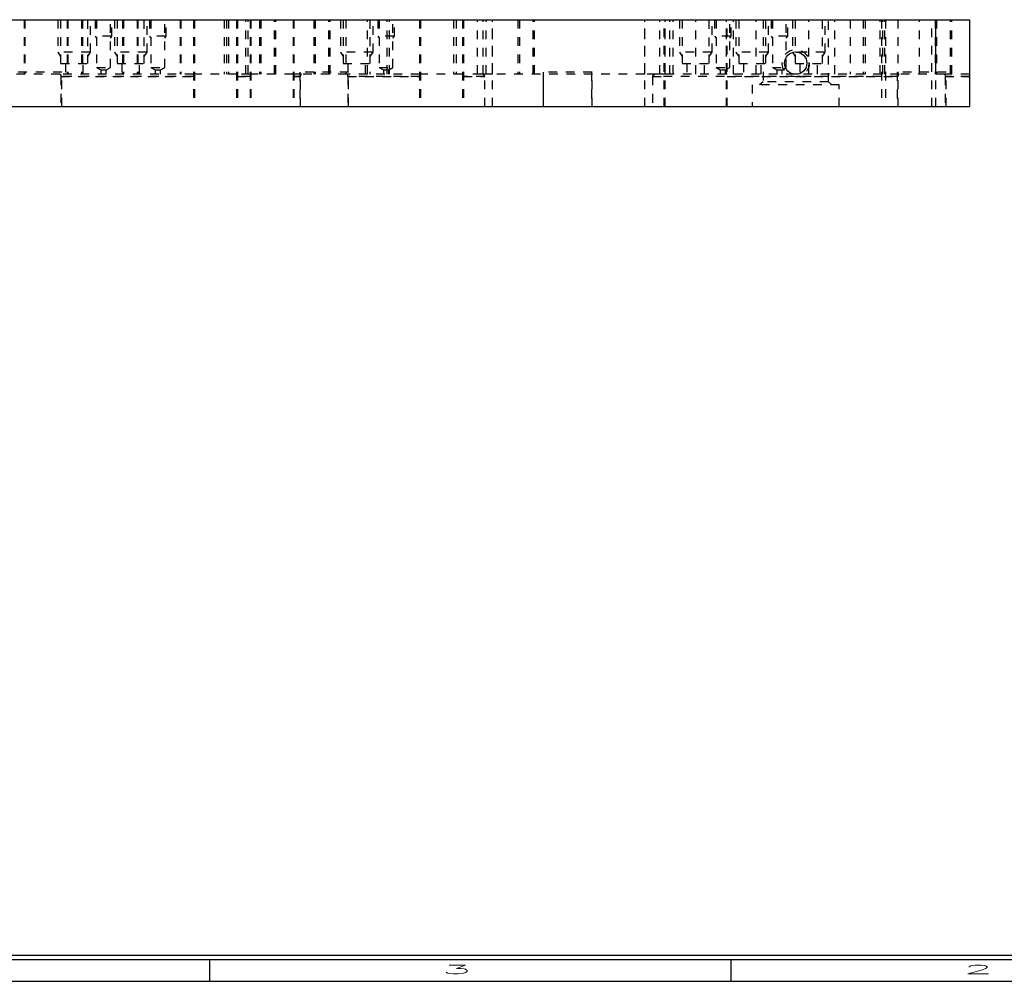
# Model space of a CAD drawing. Header units: inches. Extents: x 1802 to 2468, y -208 to -72.
# Tile 509 of 595: x 2296 to 2307, y -158 to -147. Entities that reach past the tile are written whole.
import ezdxf

# ---------------------------------------------------------------- set-up
doc = ezdxf.new("R2010")
doc.units = ezdxf.units.IN
doc.header["$LTSCALE"] = 0.5
doc.header["$MEASUREMENT"] = 0
doc.linetypes.add('HIDDEN', pattern=[0.225, 0.15, -0.075])
for name, color, linetype in [('SID-M-D', 42, 'Continuous'), ('SID-M-H', 4, 'HIDDEN'), ('SID-M-S', 105, 'Continuous')]:
    doc.layers.add(name, color=color, linetype=linetype)
doc.styles.add('R', font='ROMAND.SHX')

# ---------------------------------------------------------------- blocks, each defined once
blk = doc.blocks.new('*U9')
at = {"layer": 'SID-M-S'}
for p, q in [((-34, -0.25), (0, -0.25)), ((-34, -0.3), (0, -0.3)), ((-17, -0.3), (-17, -0.55)), ((-11, -0.3), (-11, -0.55)), ((-34, -0.55), (0, -0.55))]:
    blk.add_line(p, q, dxfattribs=at)
at = {"layer": 'SID-M-D', "style": 'R', "width": 4}
for s, p in [('3', (-14.327, -0.464)), ('2', (-8.327, -0.464))]:
    blk.add_text(s, height=0.1, dxfattribs=at).set_placement(p)

msp = doc.modelspace()

# ---------------------------------------------------------------- linework, layer by layer
at = {"layer": 'SID-M-H'}
for p, q in [((2295.87007, -146.5814), (2295.87007, -147.2064)), ((2295.88007, -146.5814), (2295.88007, -147.2064)), ((2295.88007, -146.5814), (2295.88007, -147.2064)), ((2295.88007, -146.5814), (2295.88007, -147.2064)), ((2295.88007, -146.5814), (2295.88007, -147.2064)), ((2296.26007, -146.5814), (2296.26007, -146.9564)), ((2296.29132, -146.5814), (2296.29132, -147.0864)), ((2296.36507, -146.5814), (2296.36507, -147.2064)), ((2296.36507, -146.5814), (2296.36507, -147.2064)), ((2296.36507, -146.5814), (2296.36507, -147.2064)), ((2296.36507, -146.5814), (2296.36507, -147.2064)), ((2296.37507, -146.5814), (2296.37507, -147.2064)), ((2296.53257, -146.5814), (2296.53257, -147.2064)), ((2296.54257, -146.5814), (2296.54257, -147.2064)), ((2296.54257, -146.5814), (2296.54257, -147.2064)), ((2296.54257, -146.5814), (2296.54257, -147.2064)), ((2296.54257, -146.5814), (2296.54257, -147.2064)), ((2296.60382, -147.0864), (2296.60382, -146.5814)), ((2296.63507, -146.9564), (2296.63507, -146.5814)), ((2296.69007, -146.5814), (2296.69007, -146.7714)), ((2296.70557, -146.5814), (2296.70557, -147.1314)), ((2296.86457, -147.1314), (2296.86457, -146.5814)), ((2296.88007, -146.7714), (2296.88007, -146.5814)), ((2296.91007, -146.5814), (2296.91007, -146.9564)), ((2296.94132, -146.5814), (2296.94132, -147.0864)), ((2297.00257, -146.5814), (2297.00257, -147.2064)), ((2297.00257, -146.5814), (2297.00257, -147.2064)), ((2297.00257, -146.5814), (2297.00257, -147.2064)), ((2297.00257, -146.5814), (2297.00257, -147.2064)), ((2297.01257, -146.5814), (2297.01257, -147.2064)), ((2297.17007, -146.5814), (2297.17007, -147.2064)), ((2297.18007, -146.5814), (2297.18007, -147.2064)), ((2297.18007, -146.5814), (2297.18007, -147.2064)), ((2297.18007, -146.5814), (2297.18007, -147.2064)), ((2297.18007, -146.5814), (2297.18007, -147.2064)), ((2297.25382, -147.0864), (2297.25382, -146.5814)), ((2297.28507, -146.9564), (2297.28507, -146.5814)), ((2297.31507, -146.5814), (2297.31507, -146.7714)), ((2297.33057, -146.5814), (2297.33057, -147.1314)), ((2297.48957, -147.1314), (2297.48957, -146.5814)), ((2297.50507, -146.7714), (2297.50507, -146.5814)), ((2297.66507, -146.5814), (2297.66507, -147.2064)), ((2297.66507, -146.5814), (2297.66507, -147.2064)), ((2297.66507, -146.5814), (2297.66507, -147.2064)), ((2297.66507, -146.5814), (2297.66507, -147.2064)), ((2297.67507, -146.5814), (2297.67507, -147.2064)), ((2297.82007, -146.5814), (2297.82007, -147.5814)), ((2297.83007, -146.5814), (2297.83007, -147.5814)), ((2297.83007, -146.5814), (2297.83007, -147.2064)), ((2297.83007, -146.5814), (2297.83007, -147.2064)), ((2297.83007, -146.5814), (2297.83007, -147.5814)), ((2298.17257, -146.5814), (2298.17257, -147.2064)), ((2298.19757, -146.5814), (2298.19757, -147.2064)), ((2298.22207, -146.5814), (2298.22207, -147.2064)), ((2298.31507, -146.5814), (2298.31507, -147.5814)), ((2298.31507, -146.5814), (2298.31507, -147.2064)), ((2298.31507, -146.5814), (2298.31507, -147.2064)), ((2298.31507, -146.5814), (2298.31507, -147.5814)), ((2298.32507, -146.5814), (2298.32507, -147.5814)), ((2298.42257, -147.2064), (2298.42257, -146.5814)), ((2298.42307, -147.2064), (2298.42307, -146.5814)), ((2298.44757, -147.2064), (2298.44757, -146.5814)), ((2298.47007, -146.5814), (2298.47007, -147.5814)), ((2298.48007, -146.5814), (2298.48007, -147.5814)), ((2298.48007, -146.5814), (2298.48007, -147.2064)), ((2298.48007, -146.5814), (2298.48007, -147.2064)), ((2298.48007, -146.5814), (2298.48007, -147.5814)), ((2298.57757, -146.5814), (2298.57757, -147.2064)), ((2298.59307, -146.5814), (2298.59307, -147.2064)), ((2298.75207, -147.2064), (2298.75207, -146.5814)), ((2298.76757, -147.2064), (2298.76757, -146.5814)), ((2298.96507, -146.5814), (2298.96507, -147.5814)), ((2298.96507, -146.5814), (2298.96507, -147.2064)), ((2298.96507, -146.5814), (2298.96507, -147.2064)), ((2298.96507, -146.5814), (2298.96507, -147.5814)), ((2298.97507, -146.5814), (2298.97507, -147.5814)), ((2299.20257, -146.5814), (2299.20257, -147.2064)), ((2299.21807, -146.5814), (2299.21807, -147.2064)), ((2299.37707, -147.2064), (2299.37707, -146.5814)), ((2299.39257, -147.2064), (2299.39257, -146.5814)), ((2299.51007, -146.5814), (2299.51007, -146.9564)), ((2299.54132, -146.5814), (2299.54132, -147.0864)), ((2299.57257, -146.5814), (2299.57257, -147.2064)), ((2299.82257, -147.2064), (2299.82257, -146.5814)), ((2299.84707, -146.5814), (2299.84707, -147.2064)), ((2299.85382, -147.0864), (2299.85382, -146.5814)), ((2299.88507, -146.9564), (2299.88507, -146.5814)), ((2299.94007, -146.5814), (2299.94007, -146.7714)), ((2299.95557, -146.5814), (2299.95557, -147.1314)), ((2300.04807, -147.2064), (2300.04807, -146.5814)), ((2300.07257, -147.2064), (2300.07257, -146.5814)), ((2300.11457, -147.1314), (2300.11457, -146.5814)), ((2300.13007, -146.7714), (2300.13007, -146.5814)), ((2300.42007, -146.5814), (2300.42007, -147.5814)), ((2300.43007, -146.5814), (2300.43007, -147.5814)), ((2300.43007, -146.5814), (2300.43007, -147.2064)), ((2300.43007, -146.5814), (2300.43007, -147.2064)), ((2300.43007, -146.5814), (2300.43007, -147.5814)), ((2300.81007, -146.5814), (2300.81007, -147.2064)), ((2300.84132, -146.5814), (2300.84132, -147.2064)), ((2300.91507, -146.5814), (2300.91507, -147.5814)), ((2300.91507, -146.5814), (2300.91507, -147.2064)), ((2300.91507, -146.5814), (2300.91507, -147.2064)), ((2300.91507, -146.5814), (2300.91507, -147.5814)), ((2300.92507, -146.5814), (2300.92507, -147.5814)), ((2301.08507, -147.2064), (2301.08507, -146.5814)), ((2301.15382, -147.2064), (2301.15382, -146.5814)), ((2301.18507, -147.2064), (2301.18507, -146.5814)), ((2301.26007, -147.5814), (2301.26007, -146.5814)), ((2301.26007, -147.2064), (2301.26007, -146.5814)), ((2301.26007, -147.2064), (2301.26007, -146.5814)), ((2301.26007, -147.5814), (2301.26007, -146.5814)), ((2301.55257, -146.5814), (2301.55257, -147.2064)), ((2301.56807, -146.5814), (2301.56807, -147.2064)), ((2301.72707, -147.2064), (2301.72707, -146.5814)), ((2301.74257, -147.2064), (2301.74257, -146.5814)), ((2303.01007, -147.5814), (2303.01007, -146.5814)), ((2303.01007, -147.2064), (2303.01007, -146.5814)), ((2303.01007, -147.2064), (2303.01007, -146.5814)), ((2303.01007, -147.5814), (2303.01007, -146.5814)), ((2303.18507, -147.2064), (2303.18507, -146.5814)), ((2303.23457, -147.5814), (2303.23457, -146.5814)), ((2303.24457, -147.5814), (2303.24457, -146.5814)), ((2303.24457, -147.2064), (2303.24457, -146.5814)), ((2303.29757, -147.2064), (2303.29757, -146.5814)), ((2303.33777, -147.2064), (2303.33777, -146.5814)), ((2303.41007, -146.5814), (2303.41007, -146.9564)), ((2303.44132, -146.5814), (2303.44132, -147.0864)), ((2303.59757, -147.2064), (2303.59757, -146.5814)), ((2303.75382, -147.0864), (2303.75382, -146.5814)), ((2303.78507, -146.9564), (2303.78507, -146.5814)), ((2303.81507, -146.5814), (2303.81507, -146.7714)), ((2303.83057, -146.5814), (2303.83057, -147.1314)), ((2303.94957, -147.5814), (2303.94957, -146.5814)), ((2303.94957, -147.2064), (2303.94957, -146.5814)), ((2303.95957, -147.5814), (2303.95957, -146.5814)), ((2303.98957, -147.1314), (2303.98957, -146.5814)), ((2304.00507, -146.7714), (2304.00507, -146.5814)), ((2304.0321, -147.2064), (2304.0321, -146.5814)), ((2304.06007, -146.5814), (2304.06007, -146.9564)), ((2304.09132, -146.5814), (2304.09132, -147.0864)), ((2304.29191, -147.2064), (2304.29191, -146.5814)), ((2304.37132, -146.5814), (2304.37132, -147.29663)), ((2304.40382, -147.0864), (2304.40382, -146.5814)), ((2304.43507, -146.9564), (2304.43507, -146.5814)), ((2304.46507, -146.5814), (2304.46507, -146.7714)), ((2304.48057, -146.5814), (2304.48057, -147.1314)), ((2304.63957, -147.1314), (2304.63957, -146.5814)), ((2304.65507, -146.7714), (2304.65507, -146.5814)), ((2304.71007, -146.5814), (2304.71007, -146.9564)), ((2304.74132, -146.5814), (2304.74132, -147.0864)), ((2304.89757, -147.2064), (2304.89757, -146.5814)), ((2304.89757, -147.2064), (2304.89757, -146.5814)), ((2305.05382, -147.0864), (2305.05382, -146.5814)), ((2305.08507, -146.9564), (2305.08507, -146.5814)), ((2305.12382, -147.29663), (2305.12382, -146.5814)), ((2305.19757, -147.2064), (2305.19757, -146.5814)), ((2305.3757, -146.5814), (2305.3757, -147.2064)), ((2305.52257, -146.5814), (2305.52257, -147.2064)), ((2305.54707, -146.5814), (2305.54707, -147.2064)), ((2305.71945, -147.2064), (2305.71945, -146.5814)), ((2305.73507, -146.5814), (2305.73507, -147.5814)), ((2305.74807, -147.2064), (2305.74807, -146.5814)), ((2305.77257, -147.2064), (2305.77257, -146.5814)), ((2305.78192, -146.5814), (2305.78192, -147.5814)), ((2305.92257, -146.5814), (2305.92257, -147.2064)), ((2306.17257, -147.2064), (2306.17257, -146.5814)), ((2306.31322, -147.5814), (2306.31322, -146.5814)), ((2306.35257, -146.5814), (2306.35257, -147.2064)), ((2306.36007, -147.5814), (2306.36007, -146.5814)), ((2306.36807, -146.5814), (2306.36807, -147.2064)), ((2306.52707, -147.2064), (2306.52707, -146.5814)), ((2306.54257, -147.2064), (2306.54257, -146.5814)), ((2296.69007, -146.7714), (2296.70557, -146.79465)), ((2296.87284, -146.7714), (2296.69007, -146.7714)), ((2296.86457, -146.79465), (2296.88007, -146.7714)), ((2296.88007, -146.7714), (2296.87284, -146.7714)), ((2297.31507, -146.7714), (2297.33057, -146.79465)), ((2297.49783, -146.7714), (2297.31507, -146.7714)), ((2297.48957, -146.79465), (2297.50507, -146.7714)), ((2297.50507, -146.7714), (2297.49784, -146.7714)), ((2299.94007, -146.7714), (2299.95557, -146.79465)), ((2300.11457, -146.79465), (2300.13007, -146.7714)), ((2300.13007, -146.7714), (2300.12284, -146.7714)), ((2303.81507, -146.7714), (2303.83057, -146.79465)), ((2303.99783, -146.7714), (2303.81507, -146.7714)), ((2303.98957, -146.79465), (2304.00507, -146.7714)), ((2304.00507, -146.7714), (2303.99784, -146.7714)), ((2304.46507, -146.7714), (2304.48057, -146.79465)), ((2304.63957, -146.79465), (2304.65507, -146.7714)), ((2304.65507, -146.7714), (2304.64784, -146.7714)), ((2296.26007, -146.9564), (2296.29132, -147.00328)), ((2296.60382, -147.00328), (2296.63507, -146.9564)), ((2296.63507, -146.9564), (2296.62812, -146.9564)), ((2296.91007, -146.9564), (2296.94132, -147.00328)), ((2297.25382, -147.00328), (2297.28507, -146.9564)), ((2297.28507, -146.9564), (2297.27812, -146.9564)), ((2299.51007, -146.9564), (2299.54132, -147.00328)), ((2299.85382, -147.00328), (2299.88507, -146.9564)), ((2299.88507, -146.9564), (2299.87812, -146.9564)), ((2303.41007, -146.9564), (2303.44132, -147.00328)), ((2303.75382, -147.00328), (2303.78507, -146.9564)), ((2303.78507, -146.9564), (2303.77812, -146.9564)), ((2304.06007, -146.9564), (2304.09132, -147.00328)), ((2304.40382, -147.00328), (2304.43507, -146.9564)), ((2304.43507, -146.9564), (2304.42812, -146.9564)), ((2304.71007, -146.9564), (2304.74132, -147.00328)), ((2305.05382, -147.00328), (2305.08507, -146.9564)), ((2305.08507, -146.9564), (2305.07812, -146.9564)), ((2296.29132, -147.0864), (2296.60382, -147.0864)), ((2296.34601, -147.0864), (2296.34601, -147.2064)), ((2296.54914, -147.2064), (2296.54914, -147.0864)), ((2296.70557, -147.1314), (2296.86457, -147.1314)), ((2296.70557, -147.1314), (2296.75357, -147.15912)), ((2296.81657, -147.15912), (2296.86457, -147.1314)), ((2296.94132, -147.0864), (2297.25382, -147.0864)), ((2296.99601, -147.0864), (2296.99601, -147.2064)), ((2297.19914, -147.2064), (2297.19914, -147.0864)), ((2297.33057, -147.1314), (2297.48957, -147.1314)), ((2297.33057, -147.1314), (2297.37857, -147.15912)), ((2297.44157, -147.15912), (2297.48957, -147.1314)), ((2299.54132, -147.0864), (2299.85382, -147.0864)), ((2299.59601, -147.0864), (2299.59601, -147.2064)), ((2299.79914, -147.2064), (2299.79914, -147.0864)), ((2299.95557, -147.1314), (2300.11457, -147.1314)), ((2299.95557, -147.1314), (2300.00357, -147.15912)), ((2300.06657, -147.15912), (2300.11457, -147.1314)), ((2303.44132, -147.0864), (2303.75382, -147.0864)), ((2303.49601, -147.0864), (2303.49601, -147.2064)), ((2303.69914, -147.2064), (2303.69914, -147.0864)), ((2303.83057, -147.1314), (2303.98957, -147.1314)), ((2303.83057, -147.1314), (2303.87857, -147.15912)), ((2303.94157, -147.15912), (2303.98957, -147.1314)), ((2304.09132, -147.0864), (2304.40382, -147.0864)), ((2304.14601, -147.0864), (2304.14601, -147.2064)), ((2304.34914, -147.2064), (2304.34914, -147.0864)), ((2304.48057, -147.1314), (2304.63957, -147.1314)), ((2304.48057, -147.1314), (2304.52857, -147.15912)), ((2304.59157, -147.15912), (2304.63957, -147.1314)), ((2304.74132, -147.0864), (2305.05382, -147.0864)), ((2304.79601, -147.0864), (2304.79601, -147.2064)), ((2304.90102, -147.09524), (2304.90287, -147.07443)), ((2304.99914, -147.2064), (2304.99914, -147.0864)), ((2296.30407, -147.1864), (2295.74107, -147.1864)), ((2296.28274, -147.2064), (2295.76241, -147.2064)), ((2297.82007, -147.2064), (2296.28274, -147.2064)), ((2296.2932, -147.2364), (2296.2932, -147.5814)), ((2296.2932, -147.2364), (2297.82007, -147.2364)), ((2297.82007, -147.2364), (2296.2932, -147.2364)), ((2296.30407, -147.5814), (2296.30407, -147.1864)), ((2296.75357, -147.15912), (2296.81657, -147.15912)), ((2296.75357, -147.15912), (2296.75357, -147.2064)), ((2296.81657, -147.2064), (2296.81657, -147.15912)), ((2297.37857, -147.15912), (2297.44157, -147.15912)), ((2297.37857, -147.15912), (2297.37857, -147.2064)), ((2297.44157, -147.2064), (2297.44157, -147.15912)), ((2297.83007, -147.2064), (2297.82007, -147.2064)), ((2298.31507, -147.2064), (2297.83007, -147.2064)), ((2298.32507, -147.2064), (2298.31507, -147.2064)), ((2298.47007, -147.2064), (2298.32507, -147.2064)), ((2298.32507, -147.2364), (2298.47007, -147.2364)), ((2298.47007, -147.2364), (2298.32507, -147.2364)), ((2298.48007, -147.2064), (2298.47007, -147.2064)), ((2298.96507, -147.2064), (2298.48007, -147.2064)), ((2298.97507, -147.2064), (2298.96507, -147.2064)), ((2299.06241, -147.2064), (2298.97507, -147.2064)), ((2298.97507, -147.2364), (2299.05195, -147.2364)), ((2299.05195, -147.2364), (2298.97507, -147.2364)), ((2299.60407, -147.1864), (2299.04107, -147.1864)), ((2299.04107, -147.1864), (2299.04107, -147.5814)), ((2299.05195, -147.5814), (2299.05195, -147.2364)), ((2299.58274, -147.2064), (2299.06241, -147.2064)), ((2300.42007, -147.2064), (2299.58274, -147.2064)), ((2299.5932, -147.2364), (2299.5932, -147.5814)), ((2299.5932, -147.2364), (2300.42007, -147.2364)), ((2300.42007, -147.2364), (2299.5932, -147.2364)), ((2299.60407, -147.5814), (2299.60407, -147.1864)), ((2300.00357, -147.15912), (2300.06657, -147.15912)), ((2300.00357, -147.15912), (2300.00357, -147.2064)), ((2300.06657, -147.2064), (2300.06657, -147.15912)), ((2300.43007, -147.2064), (2300.42007, -147.2064)), ((2300.91507, -147.2064), (2300.43007, -147.2064)), ((2300.92507, -147.2064), (2300.91507, -147.2064)), ((2301.1327, -147.2064), (2300.92507, -147.2064)), ((2300.92507, -147.2364), (2301.16994, -147.2364)), ((2301.16994, -147.2364), (2300.92507, -147.2364)), ((2301.26007, -147.2064), (2301.1327, -147.2064)), ((2301.16994, -147.5814), (2301.16994, -147.2364)), ((2303.01007, -147.2064), (2301.26007, -147.2064)), ((2302.40407, -147.1864), (2301.84107, -147.1864)), ((2301.84107, -147.1864), (2301.84107, -147.5814)), ((2301.84601, -147.5814), (2301.84601, -147.1864)), ((2302.39914, -147.1864), (2302.39914, -147.5814)), ((2302.40407, -147.5814), (2302.40407, -147.1864)), ((2303.13745, -147.2064), (2303.01007, -147.2064)), ((2303.10021, -147.2364), (2303.10021, -147.5814)), ((2303.10021, -147.2364), (2303.23457, -147.2364)), ((2305.92695, -147.2364), (2303.10021, -147.2364)), ((2303.23457, -147.2064), (2303.13745, -147.2064)), ((2303.24457, -147.2064), (2303.23457, -147.2064)), ((2303.94957, -147.2064), (2303.24457, -147.2064)), ((2303.87857, -147.15912), (2303.94157, -147.15912)), ((2303.87857, -147.15912), (2303.87857, -147.2064)), ((2303.94157, -147.2064), (2303.94157, -147.15912)), ((2303.95957, -147.2064), (2303.94957, -147.2064)), ((2305.93741, -147.2064), (2303.95957, -147.2064)), ((2303.95957, -147.2364), (2305.92695, -147.2364)), ((2304.52857, -147.15912), (2304.59157, -147.15912)), ((2304.52857, -147.15912), (2304.52857, -147.2064)), ((2304.59157, -147.2064), (2304.59157, -147.15912)), ((2304.74757, -147.23765), (2304.79692, -147.22966)), ((2304.79692, -147.22966), (2304.80069, -147.22769)), ((2306.47907, -147.1864), (2305.91607, -147.1864)), ((2305.91607, -147.1864), (2305.91607, -147.5814)), ((2305.92695, -147.5814), (2305.92695, -147.2364)), ((2306.45774, -147.2064), (2305.93741, -147.2064)), ((2306.74757, -147.2064), (2306.45774, -147.2064)), ((2306.4682, -147.2364), (2306.4682, -147.5814)), ((2306.4682, -147.2364), (2306.74757, -147.2364)), ((2306.74757, -147.2364), (2306.4682, -147.2364)), ((2306.47907, -147.5814), (2306.47907, -147.1864)), ((2305.24757, -147.3314), (2304.24757, -147.3314)), ((2304.24757, -147.3314), (2304.24757, -147.5814)), ((2304.37132, -147.29663), (2304.33132, -147.3314)), ((2305.12382, -147.29663), (2304.37132, -147.29663)), ((2305.16382, -147.3314), (2305.12382, -147.29663)), ((2305.24757, -147.5814), (2305.24757, -147.3314))]:
    msp.add_line(p, q, dxfattribs=at)
msp.add_circle((2304.74757, -147.0814), 0.15625, dxfattribs=at)
for points, knots in [([(2300.12283, -146.7714), (2300.10225, -146.7714), (2300.07143, -146.7714), (2300.03507, -146.7714), (2299.99872, -146.7714), (2299.9679, -146.7714), (2299.94731, -146.7714), (2299.94007, -146.7714), (2299.9415, -146.7714), (2299.94007, -146.7714)], [0, 0, 0, 0, 0.14283725, 0.28569771, 0.42855817, 0.57141862, 0.71427908, 0.85713954, 1, 1, 1, 1]), ([(2304.64783, -146.7714), (2304.62725, -146.7714), (2304.59643, -146.7714), (2304.56007, -146.7714), (2304.52372, -146.7714), (2304.4929, -146.7714), (2304.47231, -146.7714), (2304.46507, -146.7714), (2304.4665, -146.7714), (2304.46507, -146.7714)], [0, 0, 0, 0, 0.14283156, 0.28569297, 0.42855437, 0.57141578, 0.71427719, 0.85713859, 1, 1, 1, 1]), ([(2296.62811, -146.9564), (2296.60778, -146.9564), (2296.57555, -146.9564), (2296.53384, -146.9564), (2296.48572, -146.9564), (2296.43478, -146.9564), (2296.38478, -146.9564), (2296.33945, -146.9564), (2296.30213, -146.9564), (2296.2756, -146.9564), (2296.26182, -146.9564), (2296.26007, -146.9564), (2296.26043, -146.9564), (2296.26007, -146.9564)], [0, 0, 0, 0, 0.09522202, 0.19045009, 0.28567817, 0.38090624, 0.47613432, 0.5713624, 0.66659047, 0.76181855, 0.85704663, 0.9522747, 1, 1, 1, 1]), ([(2297.27811, -146.9564), (2297.25778, -146.9564), (2297.22555, -146.9564), (2297.18384, -146.9564), (2297.13572, -146.9564), (2297.08478, -146.9564), (2297.03478, -146.9564), (2296.98945, -146.9564), (2296.95213, -146.9564), (2296.9256, -146.9564), (2296.91182, -146.9564), (2296.91007, -146.9564), (2296.91043, -146.9564), (2296.91007, -146.9564)], [0, 0, 0, 0, 0.095222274, 0.190450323, 0.285678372, 0.380906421, 0.476134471, 0.57136252, 0.666590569, 0.761818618, 0.857046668, 0.952274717, 1, 1, 1, 1]), ([(2299.87811, -146.9564), (2299.85778, -146.9564), (2299.82555, -146.9564), (2299.78384, -146.9564), (2299.73572, -146.9564), (2299.68478, -146.9564), (2299.63478, -146.9564), (2299.58945, -146.9564), (2299.55213, -146.9564), (2299.5256, -146.9564), (2299.51182, -146.9564), (2299.51007, -146.9564), (2299.51043, -146.9564), (2299.51007, -146.9564)], [0, 0, 0, 0, 0.095217, 0.1904456, 0.28567421, 0.38090281, 0.47613142, 0.57136002, 0.66658863, 0.76181723, 0.85704583, 0.95227444, 1, 1, 1, 1]), ([(2303.77811, -146.9564), (2303.75778, -146.9564), (2303.72555, -146.9564), (2303.68384, -146.9564), (2303.63572, -146.9564), (2303.58478, -146.9564), (2303.53478, -146.9564), (2303.48945, -146.9564), (2303.45213, -146.9564), (2303.4256, -146.9564), (2303.41182, -146.9564), (2303.41007, -146.9564), (2303.41043, -146.9564), (2303.41007, -146.9564)], [0, 0, 0, 0, 0.09521855, 0.19044699, 0.28567543, 0.38090387, 0.47613231, 0.57136076, 0.6665892, 0.76181764, 0.85704608, 0.95227452, 1, 1, 1, 1]), ([(2304.42811, -146.9564), (2304.40778, -146.9564), (2304.37555, -146.9564), (2304.33384, -146.9564), (2304.28572, -146.9564), (2304.23478, -146.9564), (2304.18478, -146.9564), (2304.13945, -146.9564), (2304.10213, -146.9564), (2304.0756, -146.9564), (2304.06182, -146.9564), (2304.06007, -146.9564), (2304.06043, -146.9564), (2304.06007, -146.9564)], [0, 0, 0, 0, 0.09521881, 0.19044722, 0.28567564, 0.38090405, 0.47613246, 0.57136088, 0.66658929, 0.76181771, 0.85704612, 0.95227453, 1, 1, 1, 1]), ([(2305.07811, -146.9564), (2305.05778, -146.9564), (2305.02555, -146.9564), (2304.98384, -146.9564), (2304.93572, -146.9564), (2304.88478, -146.9564), (2304.83478, -146.9564), (2304.78945, -146.9564), (2304.75213, -146.9564), (2304.7256, -146.9564), (2304.71182, -146.9564), (2304.71007, -146.9564), (2304.71043, -146.9564), (2304.71007, -146.9564)], [0, 0, 0, 0, 0.09521907, 0.19044745, 0.28567584, 0.38090423, 0.47613261, 0.571361, 0.66658939, 0.76181777, 0.85704616, 0.95227455, 1, 1, 1, 1]), ([(2304.74757, -146.9529), (2304.76198, -146.95331), (2304.77835, -146.95378), (2304.7921, -146.96141), (2304.79375, -146.96233)], [0, 0, 0, 0, 0.88005196, 1, 1, 1, 1]), ([(2296.28274, -147.2064), (2296.2843, -147.2064), (2296.28574, -147.2071), (2296.28835, -147.20995), (2296.28948, -147.21207), (2296.29224, -147.22029), (2296.2932, -147.22822), (2296.2932, -147.2364)], [0, 0, 0, 0, 0.25, 0.25, 0.5, 0.5, 1, 1, 1, 1]), ([(2299.05195, -147.2364), (2299.05195, -147.23232), (2299.05219, -147.2283), (2299.05312, -147.22091), (2299.05383, -147.21756), (2299.05566, -147.2121), (2299.0568, -147.20995), (2299.05939, -147.20712), (2299.06085, -147.2064), (2299.06241, -147.2064)], [0, 0, 0, 0, 0.25, 0.25, 0.5, 0.5, 0.75, 0.75, 1, 1, 1, 1]), ([(2299.58274, -147.2064), (2299.5843, -147.2064), (2299.58574, -147.2071), (2299.58835, -147.20995), (2299.58948, -147.21207), (2299.59224, -147.22029), (2299.5932, -147.22822), (2299.5932, -147.2364)], [0, 0, 0, 0, 0.25, 0.25, 0.5, 0.5, 1, 1, 1, 1]), ([(2301.16994, -147.2364), (2301.16994, -147.2312), (2301.16758, -147.22643), (2301.16171, -147.21898), (2301.15816, -147.21605), (2301.15097, -147.21136), (2301.14724, -147.20956), (2301.13984, -147.20708), (2301.13622, -147.2064), (2301.1327, -147.2064)], [0, 0, 0, 0, 0.25, 0.25, 0.5, 0.5, 0.75, 0.75, 1, 1, 1, 1]), ([(2303.13745, -147.2064), (2303.13392, -147.2064), (2303.13031, -147.20708), (2303.12294, -147.20955), (2303.11918, -147.21136), (2303.11201, -147.21604), (2303.10846, -147.21896), (2303.10403, -147.22458), (2303.10271, -147.22666), (2303.1008, -147.23125), (2303.10021, -147.2338), (2303.10021, -147.2364)], [0, 0, 0, 0, 0.25, 0.25, 0.5, 0.5, 0.75, 0.75, 0.875, 0.875, 1, 1, 1, 1]), ([(2305.92695, -147.2364), (2305.92695, -147.23232), (2305.92719, -147.2283), (2305.92812, -147.22091), (2305.92883, -147.21756), (2305.93066, -147.2121), (2305.9318, -147.20995), (2305.93439, -147.20712), (2305.93585, -147.2064), (2305.93741, -147.2064)], [0, 0, 0, 0, 0.25, 0.25, 0.5, 0.5, 0.75, 0.75, 1, 1, 1, 1]), ([(2306.45774, -147.2064), (2306.4593, -147.2064), (2306.46074, -147.2071), (2306.46335, -147.20995), (2306.46448, -147.21207), (2306.46724, -147.22029), (2306.4682, -147.22822), (2306.4682, -147.2364)], [0, 0, 0, 0, 0.25, 0.25, 0.5, 0.5, 1, 1, 1, 1])]:
    msp.add_open_spline(points, degree=3, knots=knots, dxfattribs=at)
at = {"layer": 'SID-M-S'}
for p, q in [((2291.49757, -146.5814), (2306.74757, -146.5814)), ((2306.74757, -146.5814), (2306.74757, -147.5814)), ((2291.49757, -147.5814), (2306.74757, -147.5814))]:
    msp.add_line(p, q, dxfattribs=at)
msp.add_circle((2304.74757, -147.0814), 0.1285, dxfattribs=at)

# ---------------------------------------------------------------- block references
at = {"layer": 'SID-M-D'}
msp.add_blockref('*U9', (2315.00183, -157.09685), dxfattribs=at)

doc.saveas('drawing.dxf')
